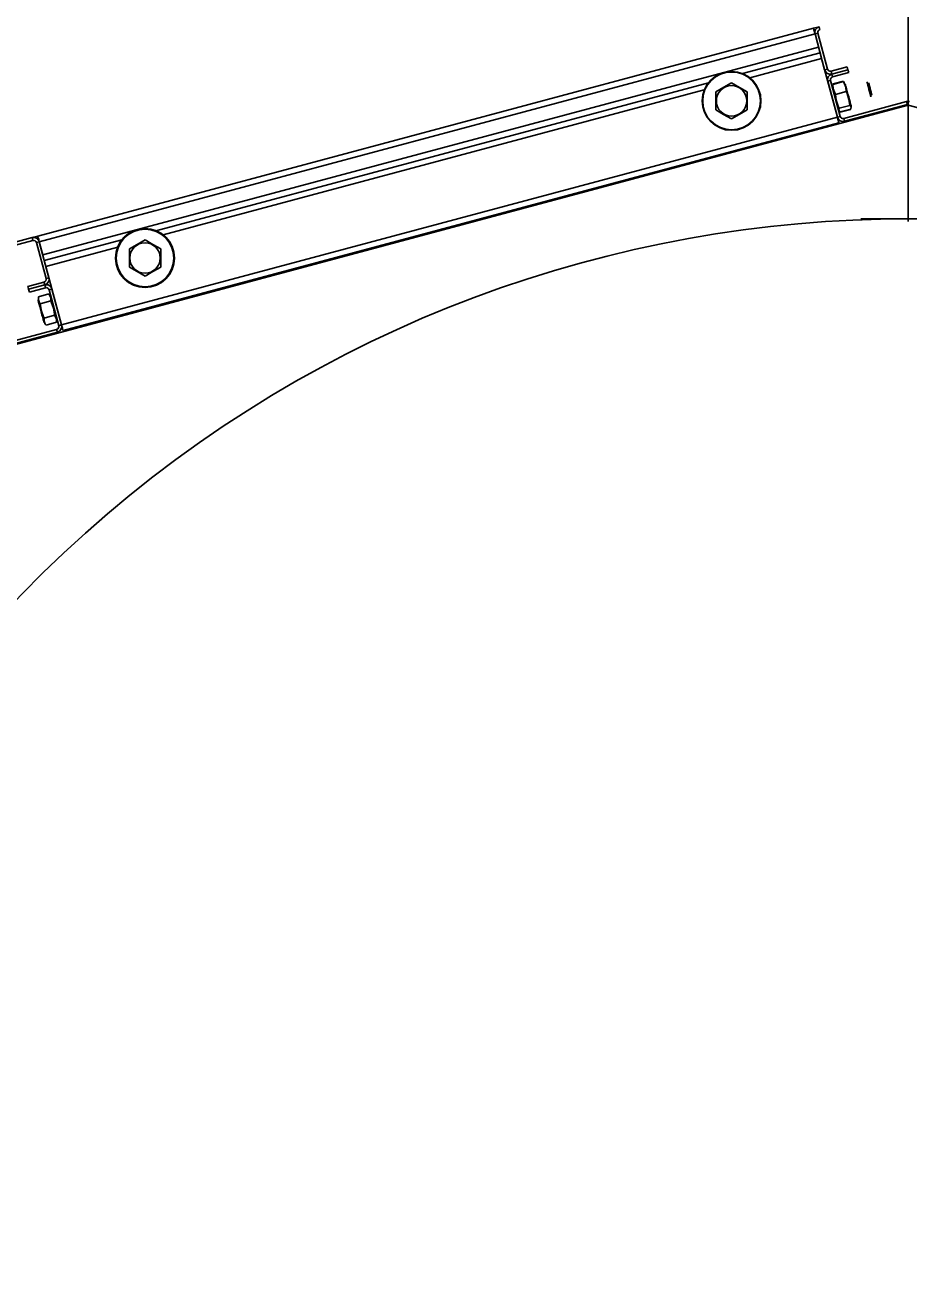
# Model space of a CAD drawing. Extents: x -264222 to -263592, y -1242345 to -1242048.
# Drawn here: x -263795.51 to -263795.082, y -1242163.957 to -1242163.348 of the extents above; entities that cross this region are included whole.
import ezdxf

# ---------------------------------------------------------------- set-up
doc = ezdxf.new("R2010")
doc.units = 0
doc.layers.add('KFA_2D_SITUACIA_DSP', color=7, linetype='Continuous')

msp = doc.modelspace()

# ---------------------------------------------------------------- linework, layer by layer
at = {"layer": 'KFA_2D_SITUACIA_DSP'}
for p, q in [((-263795.0819, -1242163.44311), (-263795.0819, -1242163.24646)), ((-263795.12778, -1242163.34929), (-263795.50401, -1242163.4501)), ((-263795.12705, -1242163.35205), (-263795.50328, -1242163.45286)), ((-263795.12778, -1242163.34929), (-263795.12503, -1242163.34856)), ((-263795.12778, -1242163.34929), (-263795.12777, -1242163.34935)), ((-263795.12777, -1242163.34935), (-263795.12773, -1242163.3495)), ((-263795.12773, -1242163.3495), (-263795.12766, -1242163.34976)), ((-263795.12766, -1242163.34976), (-263795.12757, -1242163.3501)), ((-263795.12757, -1242163.3501), (-263795.12746, -1242163.35052)), ((-263795.12746, -1242163.35052), (-263795.12733, -1242163.35099)), ((-263795.12733, -1242163.35099), (-263795.12719, -1242163.35151)), ((-263795.12719, -1242163.35151), (-263795.12705, -1242163.35205)), ((-263795.12705, -1242163.35205), (-263795.12567, -1242163.35168)), ((-263795.12705, -1242163.35205), (-263795.12533, -1242163.35847)), ((-263795.12705, -1242163.35205), (-263795.12238, -1242163.36948)), ((-263795.12567, -1242163.35168), (-263795.121, -1242163.36911)), ((-263795.12466, -1242163.34993), (-263795.12503, -1242163.34856)), ((-263795.12533, -1242163.35847), (-263795.50155, -1242163.45928)), ((-263795.16221, -1242163.3713), (-263795.12459, -1242163.36122)), ((-263795.12459, -1242163.36122), (-263795.16221, -1242163.3713)), ((-263795.15872, -1242163.37332), (-263795.12385, -1242163.36398)), ((-263795.11623, -1242163.39242), (-263795.12385, -1242163.36398)), ((-263795.121, -1242163.36911), (-263795.12238, -1242163.36948)), ((-263795.11925, -1242163.37012), (-263795.11145, -1242163.36803)), ((-263795.11888, -1242163.3715), (-263795.11925, -1242163.37012)), ((-263795.11109, -1242163.36941), (-263795.11888, -1242163.3715)), ((-263795.11888, -1242163.3715), (-263795.11109, -1242163.36941)), ((-263795.11852, -1242163.37287), (-263795.11888, -1242163.3715)), ((-263795.11072, -1242163.37078), (-263795.11852, -1242163.37287)), ((-263795.11109, -1242163.36941), (-263795.11145, -1242163.36803)), ((-263795.11072, -1242163.37078), (-263795.11109, -1242163.36941)), ((-263795.44668, -1242163.44753), (-263795.17873, -1242163.37573)), ((-263795.17873, -1242163.37573), (-263795.44668, -1242163.44753)), ((-263795.17127, -1242163.37791), (-263795.17512, -1242163.38014)), ((-263795.16752, -1242163.37575), (-263795.17127, -1242163.37791)), ((-263795.16367, -1242163.37798), (-263795.16752, -1242163.37575)), ((-263795.15992, -1242163.38014), (-263795.16367, -1242163.37798)), ((-263795.1209, -1242163.37499), (-263795.12102, -1242163.37453)), ((-263795.1209, -1242163.37499), (-263795.11952, -1242163.37462)), ((-263795.1209, -1242163.37499), (-263795.11623, -1242163.39242)), ((-263795.11952, -1242163.37462), (-263795.11485, -1242163.39205)), ((-263795.11851, -1242163.37708), (-263795.11848, -1242163.37673)), ((-263795.11848, -1242163.37673), (-263795.1184, -1242163.37653)), ((-263795.11847, -1242163.3763), (-263795.11336, -1242163.37493)), ((-263795.1133, -1242163.37516), (-263795.1184, -1242163.37653)), ((-263795.1184, -1242163.37653), (-263795.11822, -1242163.37864)), ((-263795.1129, -1242163.37588), (-263795.1133, -1242163.37516)), ((-263795.1133, -1242163.37516), (-263795.11313, -1242163.3753)), ((-263795.11313, -1242163.3753), (-263795.11293, -1242163.37558)), ((-263795.11217, -1242163.37792), (-263795.1129, -1242163.37588)), ((-263795.11242, -1242163.37618), (-263795.11237, -1242163.37634)), ((-263795.11237, -1242163.37634), (-263795.11224, -1242163.37683)), ((-263795.11224, -1242163.37683), (-263795.11203, -1242163.37763)), ((-263795.11199, -1242163.38003), (-263795.11217, -1242163.37792)), ((-263795.11203, -1242163.37763), (-263795.11175, -1242163.37868)), ((-263795.10188, -1242163.3753), (-263795.10188, -1242163.37531)), ((-263795.10188, -1242163.37531), (-263795.10182, -1242163.37555)), ((-263795.10182, -1242163.37555), (-263795.10167, -1242163.3761)), ((-263795.10167, -1242163.3761), (-263795.10145, -1242163.3769)), ((-263795.10145, -1242163.3769), (-263795.10119, -1242163.37789)), ((-263795.10119, -1242163.37789), (-263795.1009, -1242163.37897)), ((-263795.10101, -1242163.37582), (-263795.10101, -1242163.3758)), ((-263795.10094, -1242163.37606), (-263795.10101, -1242163.37582)), ((-263795.1008, -1242163.37661), (-263795.10094, -1242163.37606)), ((-263795.10059, -1242163.37739), (-263795.1008, -1242163.37661)), ((-263795.10034, -1242163.37832), (-263795.10059, -1242163.37739)), ((-263795.10007, -1242163.3793), (-263795.10034, -1242163.37832)), ((-263795.44319, -1242163.44954), (-263795.18074, -1242163.37922)), ((-263795.17512, -1242163.38014), (-263795.17512, -1242163.38393)), ((-263795.17512, -1242163.38393), (-263795.17512, -1242163.38781)), ((-263795.15992, -1242163.38014), (-263795.15992, -1242163.38393)), ((-263795.15992, -1242163.38393), (-263795.15992, -1242163.38781)), ((-263795.11822, -1242163.37864), (-263795.11749, -1242163.38069)), ((-263795.11749, -1242163.38069), (-263795.1171, -1242163.3814)), ((-263795.11199, -1242163.38003), (-263795.1171, -1242163.3814)), ((-263795.1171, -1242163.3814), (-263795.11672, -1242163.38425)), ((-263795.11672, -1242163.38425), (-263795.11579, -1242163.38706)), ((-263795.11152, -1242163.38102), (-263795.11199, -1242163.38003)), ((-263795.11175, -1242163.37868), (-263795.11142, -1242163.37991)), ((-263795.11059, -1242163.38384), (-263795.11152, -1242163.38102)), ((-263795.11142, -1242163.37991), (-263795.11106, -1242163.38126)), ((-263795.11106, -1242163.38126), (-263795.11069, -1242163.38263)), ((-263795.11069, -1242163.38263), (-263795.11034, -1242163.38395)), ((-263795.11021, -1242163.38669), (-263795.11059, -1242163.38384)), ((-263795.11034, -1242163.38395), (-263795.11002, -1242163.38511)), ((-263795.1009, -1242163.37897), (-263795.10061, -1242163.38005)), ((-263795.10061, -1242163.38005), (-263795.10035, -1242163.38104)), ((-263795.10035, -1242163.38104), (-263795.10013, -1242163.38184)), ((-263795.10013, -1242163.38184), (-263795.09998, -1242163.38239)), ((-263795.09983, -1242163.38022), (-263795.10007, -1242163.3793)), ((-263795.09998, -1242163.38239), (-263795.09992, -1242163.38263)), ((-263795.09992, -1242163.38263), (-263795.09992, -1242163.38264)), ((-263795.09962, -1242163.38099), (-263795.09983, -1242163.38022)), ((-263795.09948, -1242163.38153), (-263795.09962, -1242163.38099)), ((-263795.09941, -1242163.38176), (-263795.09948, -1242163.38153)), ((-263795.09941, -1242163.38177), (-263795.09941, -1242163.38176)), ((-263795.0819, -1242163.38664), (-263795.53244, -1242163.50736)), ((-263795.17512, -1242163.38781), (-263795.17512, -1242163.38892)), ((-263795.17512, -1242163.38892), (-263795.17137, -1242163.39108)), ((-263795.16377, -1242163.39114), (-263795.15992, -1242163.38892)), ((-263795.15992, -1242163.38781), (-263795.15992, -1242163.38892)), ((-263795.11579, -1242163.38706), (-263795.11532, -1242163.38805)), ((-263795.11539, -1242163.38826), (-263795.11546, -1242163.38901)), ((-263795.11546, -1242163.38901), (-263795.11506, -1242163.38965)), ((-263795.11532, -1242163.38805), (-263795.11539, -1242163.38826)), ((-263795.11021, -1242163.38669), (-263795.11532, -1242163.38805)), ((-263795.11506, -1242163.38965), (-263795.11484, -1242163.38984)), ((-263795.10973, -1242163.38847), (-263795.11484, -1242163.38984)), ((-263795.11478, -1242163.39007), (-263795.10967, -1242163.3887)), ((-263795.11311, -1242163.39306), (-263795.08264, -1242163.3849)), ((-263795.11274, -1242163.39444), (-263795.08227, -1242163.38627)), ((-263795.11004, -1242163.38682), (-263795.11021, -1242163.38669)), ((-263795.1096, -1242163.38746), (-263795.11004, -1242163.38682)), ((-263795.11002, -1242163.38511), (-263795.10977, -1242163.38607)), ((-263795.10977, -1242163.38607), (-263795.10959, -1242163.38674)), ((-263795.10973, -1242163.38847), (-263795.10963, -1242163.3882)), ((-263795.10963, -1242163.3882), (-263795.1096, -1242163.38746)), ((-263795.10959, -1242163.38674), (-263795.10949, -1242163.3871)), ((-263795.10949, -1242163.3871), (-263795.10948, -1242163.38715)), ((-263795.08264, -1242163.3849), (-263795.08227, -1242163.38627)), ((-263795.07642, -1242163.38811), (-263795.0819, -1242163.38664)), ((-263795.49246, -1242163.49323), (-263795.11623, -1242163.39242)), ((-263795.49172, -1242163.49598), (-263795.11549, -1242163.39517)), ((-263795.17137, -1242163.39108), (-263795.16752, -1242163.3933)), ((-263795.16752, -1242163.3933), (-263795.16377, -1242163.39114)), ((-263795.11485, -1242163.39205), (-263795.11623, -1242163.39242)), ((-263795.11611, -1242163.39288), (-263795.11623, -1242163.39242)), ((-263795.11608, -1242163.39296), (-263795.11623, -1242163.39242)), ((-263795.11595, -1242163.39348), (-263795.11608, -1242163.39296)), ((-263795.11582, -1242163.39395), (-263795.11595, -1242163.39348)), ((-263795.11571, -1242163.39437), (-263795.11582, -1242163.39395)), ((-263795.11562, -1242163.39471), (-263795.11571, -1242163.39437)), ((-263795.11555, -1242163.39496), (-263795.11562, -1242163.39471)), ((-263795.11551, -1242163.39512), (-263795.11555, -1242163.39496)), ((-263795.11549, -1242163.39517), (-263795.11551, -1242163.39512)), ((-263795.11274, -1242163.39444), (-263795.11311, -1242163.39306)), ((-263795.10485, -1242163.44177), (-263795.05896, -1242163.44177)), ((-263795.59302, -1242163.47395), (-263795.50677, -1242163.45084)), ((-263795.50677, -1242163.45084), (-263795.50401, -1242163.4501)), ((-263795.50677, -1242163.45084), (-263795.5064, -1242163.45222)), ((-263795.50401, -1242163.4501), (-263795.504, -1242163.45016)), ((-263795.504, -1242163.45016), (-263795.50396, -1242163.45031)), ((-263795.50396, -1242163.45031), (-263795.50389, -1242163.45057)), ((-263795.50389, -1242163.45057), (-263795.5038, -1242163.45091)), ((-263795.5038, -1242163.45091), (-263795.50368, -1242163.45133)), ((-263795.50368, -1242163.45133), (-263795.50356, -1242163.4518)), ((-263795.59265, -1242163.47533), (-263795.5064, -1242163.45222)), ((-263795.50465, -1242163.45322), (-263795.50328, -1242163.45286)), ((-263795.50465, -1242163.45322), (-263795.49998, -1242163.47066)), ((-263795.50356, -1242163.4518), (-263795.50342, -1242163.45232)), ((-263795.50342, -1242163.45232), (-263795.50328, -1242163.45286)), ((-263795.50328, -1242163.45286), (-263795.50155, -1242163.45928)), ((-263795.50328, -1242163.45286), (-263795.4986, -1242163.47029)), ((-263795.50082, -1242163.46203), (-263795.46319, -1242163.45195)), ((-263795.46319, -1242163.45195), (-263795.50082, -1242163.46203)), ((-263795.50008, -1242163.46479), (-263795.46521, -1242163.45544)), ((-263795.45573, -1242163.45414), (-263795.45958, -1242163.45636)), ((-263795.45958, -1242163.45636), (-263795.45958, -1242163.46015)), ((-263795.45198, -1242163.45197), (-263795.45573, -1242163.45414)), ((-263795.44813, -1242163.4542), (-263795.45198, -1242163.45197)), ((-263795.44438, -1242163.45636), (-263795.44813, -1242163.4542)), ((-263795.44438, -1242163.45636), (-263795.44438, -1242163.46015)), ((-263795.45958, -1242163.46015), (-263795.45958, -1242163.46404)), ((-263795.44438, -1242163.46015), (-263795.44438, -1242163.46404)), ((-263795.49246, -1242163.49323), (-263795.50008, -1242163.46479)), ((-263795.45958, -1242163.46404), (-263795.45958, -1242163.46514)), ((-263795.45958, -1242163.46514), (-263795.45584, -1242163.4673)), ((-263795.45584, -1242163.4673), (-263795.45198, -1242163.46953)), ((-263795.45198, -1242163.46953), (-263795.44824, -1242163.46736)), ((-263795.44824, -1242163.46736), (-263795.44438, -1242163.46514)), ((-263795.44438, -1242163.46404), (-263795.44438, -1242163.46514)), ((-263795.50099, -1242163.4724), (-263795.50879, -1242163.47449)), ((-263795.50879, -1242163.47449), (-263795.50842, -1242163.47587)), ((-263795.50842, -1242163.47587), (-263795.50062, -1242163.47378)), ((-263795.50062, -1242163.47378), (-263795.50842, -1242163.47587)), ((-263795.50842, -1242163.47587), (-263795.50805, -1242163.47725)), ((-263795.50805, -1242163.47725), (-263795.50025, -1242163.47516)), ((-263795.50099, -1242163.4724), (-263795.50062, -1242163.47378)), ((-263795.50062, -1242163.47378), (-263795.50025, -1242163.47516)), ((-263795.4986, -1242163.47029), (-263795.49998, -1242163.47066)), ((-263795.4985, -1242163.47617), (-263795.49713, -1242163.4758)), ((-263795.49713, -1242163.4758), (-263795.49246, -1242163.49323)), ((-263795.50387, -1242163.48111), (-263795.50388, -1242163.48107)), ((-263795.50377, -1242163.48146), (-263795.50387, -1242163.48111)), ((-263795.5036, -1242163.48212), (-263795.50377, -1242163.48146)), ((-263795.49858, -1242163.47815), (-263795.50369, -1242163.47952)), ((-263795.50369, -1242163.47952), (-263795.50367, -1242163.48104)), ((-263795.50367, -1242163.48104), (-263795.5031, -1242163.48247)), ((-263795.50335, -1242163.48306), (-263795.5036, -1242163.48212)), ((-263795.49766, -1242163.48159), (-263795.50276, -1242163.48296)), ((-263795.49825, -1242163.47864), (-263795.49858, -1242163.47815)), ((-263795.4985, -1242163.47617), (-263795.49383, -1242163.4936)), ((-263795.49768, -1242163.48007), (-263795.49825, -1242163.47864)), ((-263795.49766, -1242163.48159), (-263795.49768, -1242163.48007)), ((-263795.49726, -1242163.48243), (-263795.49766, -1242163.48159)), ((-263795.50303, -1242163.48422), (-263795.50335, -1242163.48306)), ((-263795.5031, -1242163.48247), (-263795.50276, -1242163.48296)), ((-263795.50268, -1242163.48553), (-263795.50303, -1242163.48422)), ((-263795.50276, -1242163.48296), (-263795.50269, -1242163.48388)), ((-263795.50269, -1242163.48388), (-263795.50219, -1242163.48658)), ((-263795.50232, -1242163.4869), (-263795.50268, -1242163.48553)), ((-263795.50195, -1242163.48825), (-263795.50232, -1242163.4869)), ((-263795.50219, -1242163.48658), (-263795.50122, -1242163.48922)), ((-263795.49632, -1242163.48509), (-263795.49726, -1242163.48243)), ((-263795.49587, -1242163.48779), (-263795.49632, -1242163.48509)), ((-263795.49581, -1242163.48848), (-263795.49587, -1242163.48779)), ((-263795.50162, -1242163.48949), (-263795.50195, -1242163.48825)), ((-263795.50134, -1242163.49055), (-263795.50162, -1242163.48949)), ((-263795.50112, -1242163.49136), (-263795.50134, -1242163.49055)), ((-263795.50122, -1242163.48922), (-263795.50092, -1242163.48985)), ((-263795.50099, -1242163.49187), (-263795.50112, -1242163.49136)), ((-263795.50094, -1242163.49204), (-263795.50099, -1242163.49187)), ((-263795.49581, -1242163.48848), (-263795.50092, -1242163.48985)), ((-263795.50092, -1242163.48985), (-263795.5009, -1242163.49137)), ((-263795.5009, -1242163.49137), (-263795.50033, -1242163.4928)), ((-263795.50033, -1242163.4928), (-263795.5, -1242163.49329)), ((-263795.49489, -1242163.49192), (-263795.5, -1242163.49329)), ((-263795.49548, -1242163.48897), (-263795.49581, -1242163.48848)), ((-263795.49491, -1242163.4904), (-263795.49548, -1242163.48897)), ((-263795.49489, -1242163.49192), (-263795.49491, -1242163.4904)), ((-263795.49246, -1242163.49323), (-263795.49383, -1242163.4936)), ((-263795.49231, -1242163.49377), (-263795.49246, -1242163.49323)), ((-263795.49217, -1242163.49429), (-263795.49231, -1242163.49377)), ((-263795.49205, -1242163.49476), (-263795.49217, -1242163.49429)), ((-263795.49484, -1242163.49535), (-263795.5811, -1242163.51846)), ((-263795.49447, -1242163.49672), (-263795.58073, -1242163.51983)), ((-263795.49484, -1242163.49535), (-263795.49447, -1242163.49672)), ((-263795.49193, -1242163.49518), (-263795.49205, -1242163.49476)), ((-263795.49184, -1242163.49552), (-263795.49193, -1242163.49518)), ((-263795.49178, -1242163.49577), (-263795.49184, -1242163.49552)), ((-263795.49173, -1242163.49593), (-263795.49178, -1242163.49577)), ((-263795.49172, -1242163.49598), (-263795.49173, -1242163.49593))]:
    msp.add_line(p, q, dxfattribs=at)
for centre, radius in [((-263795.16752, -1242163.38453), 0.01425), ((-263795.16752, -1242163.38453), 0.01401), ((-263795.16752, -1242163.38453), 0.00739), ((-263795.45198, -1242163.46075), 0.01425), ((-263795.45198, -1242163.46075), 0.01401), ((-263795.45198, -1242163.46075), 0.00739)]:
    msp.add_circle(centre, radius, dxfattribs=at)
for centre, radius, start, end in [((-263795.12429, -1242163.35131), 0.00285, 105.00001, 195), ((-263795.12429, -1242163.35131), 0.00143, 105.00001, 195), ((-263795.11962, -1242163.36874), 0.00285, 195, 285.00001), ((-263795.11962, -1242163.36874), 0.00143, 195, 285.00001), ((-263795.11815, -1242163.37425), 0.00285, 105.00001, 195), ((-263795.11815, -1242163.37425), 0.00143, 105.00001, 195), ((-263795.0819, -1242163.38765), 0.00285, 74.99999, 105.00001), ((-263795.0819, -1242163.38765), 0.00143, 74.99999, 105.00001), ((-263795.11348, -1242163.39168), 0.00285, 195, 285.00001), ((-263795.11348, -1242163.39168), 0.00143, 195, 285.00001), ((-263795.0819, -1242164.04027), 0.5985, 324.56502, 215.43498), ((-263795.50603, -1242163.45359), 0.00285, 15, 105.00001), ((-263795.50603, -1242163.45359), 0.00143, 15, 105.00001), ((-263795.50136, -1242163.47103), 0.00142, 285.00001, 15), ((-263795.50136, -1242163.47103), 0.00285, 285.00001, 15), ((-263795.49988, -1242163.47653), 0.00285, 15, 105.00001), ((-263795.49988, -1242163.47653), 0.00143, 15, 105.00001), ((-263795.49521, -1242163.49397), 0.00143, 285.00001, 15), ((-263795.49521, -1242163.49397), 0.00285, 285.00001, 15)]:
    msp.add_arc(centre, radius, start, end, dxfattribs=at)

doc.saveas('drawing.dxf')
